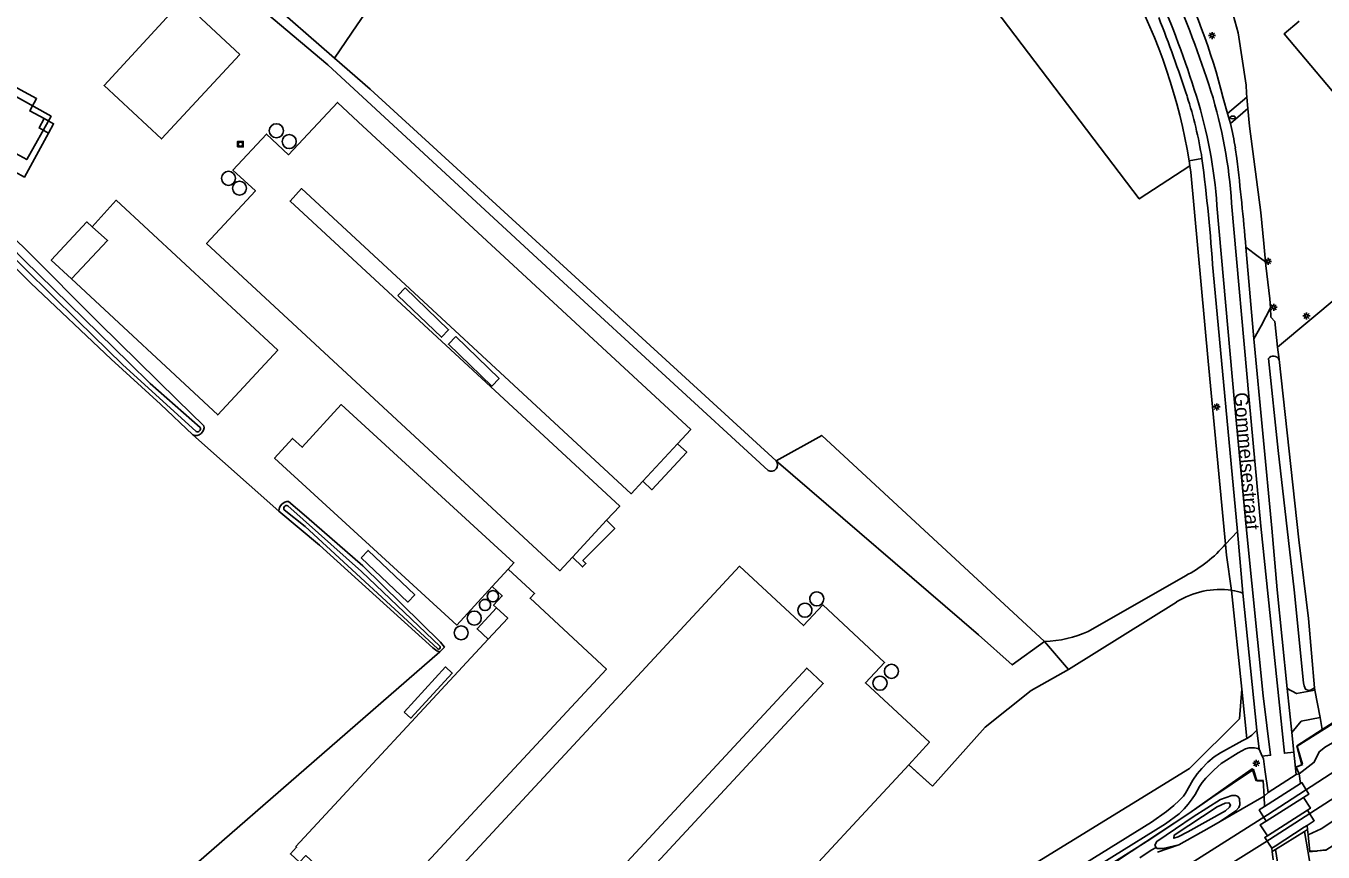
# Model space of a CAD drawing. Extents: x 136000 to 141014, y 402000 to 403500.
# Drawn here: x 140041.4 to 140271.8, y 402706.1 to 402852.9 of the extents above; entities that cross this region are included whole.
import ezdxf

# ---------------------------------------------------------------- set-up
doc = ezdxf.new("R2010")
doc.units = 0
for name, color, linetype in [('gg-afsc-erfafscheiding', 7, 'Continuous'), ('gg-afsc-hekwerk', 7, 'Continuous'), ('gg-anno-openbare ruimte label', 7, 'Continuous'), ('gg-aspt-spoorlijn', 7, 'Continuous'), ('gg-bbg-bijgebouw', 7, 'Continuous'), ('gg-bbg-hoofdgebouw', 7, 'Continuous'), ('gg-bbg-luifel en loopbrug', 7, 'Continuous'), ('gg-bbg-overig bouwwerk', 7, 'Continuous'), ('gg-bbg-tussenscheiding', 7, 'Continuous'), ('gg-knt-BGT kruinlijn', 7, 'Continuous'), ('gg-knt-bronhoudergrens', 7, 'Continuous'), ('gg-knt-verharding', 7, 'Continuous'), ('gg-knt-verharding nz', 7, 'Continuous'), ('gg-kntw-bovenkant insteek waterloop', 7, 'Continuous'), ('gg-kntw-waterlijn', 7, 'Continuous'), ('gt-bbg-plantopografie pand', 7, 'Continuous'), ('gt-grn-groengrens', 7, 'Continuous'), ('gt-grn-groengrens NZ', 7, 'Continuous'), ('gt-grn-weggrens', 7, 'Continuous'), ('gt-symb-brandkraan', 7, 'Continuous'), ('gt-symb-lichtmast', 7, 'Continuous'), ('gt-symb-rioolschacht', 7, 'Continuous'), ('gx-grn-maaiveld', 7, 'Continuous')]:
    doc.layers.add(name, color=color, linetype=linetype)

# ---------------------------------------------------------------- blocks, each defined once
blk = doc.blocks.new('gt0-BR')
at = {"layer": 'gt-symb-brandkraan'}
for centre, radius, start, end in [((-0.24, 0), 0.206, 107.5669, 252.4331), ((0.6, -2.66), 3, 106.892, 107.5669), ((0, -0.69), 0.938, 73.108, 106.892), ((-0.6, -2.66), 3, 72.4331, 73.108), ((0.24, 0), 0.206, 287.567, 72.4331), ((0.6, 2.66), 3, 252.4331, 253.108), ((0, 0.69), 0.938, 253.108, 286.8921), ((-0.6, 2.66), 3, 286.8921, 287.567)]:
    blk.add_arc(centre, radius, start, end, dxfattribs=at)
blk = doc.blocks.new('gt0-LMAST')
at = {"layer": 'gt-symb-lichtmast'}
for p, q in [((-0.18, 0.17), (-0.45, 0.44)), ((0, 0.25), (0, 0.62)), ((0.17, 0.17), (0.44, 0.44)), ((-0.25, 0), (-0.63, 0)), ((-0.18, -0.18), (-0.45, -0.45)), ((0, -0.25), (0, -0.63)), ((0.44, -0.45), (0.17, -0.18)), ((0.25, 0), (0.62, 0))]:
    blk.add_line(p, q, dxfattribs=at)
blk.add_circle((0, 0), 0.25, dxfattribs=at)
blk = doc.blocks.new('gt0-RS')
at = {"layer": 'gt-symb-rioolschacht'}
blk.add_lwpolyline([(-0.5, -0.5), (0.5, -0.5), (0.5, 0.5), (-0.5, 0.5)], close=True, dxfattribs=at)
blk.add_circle((0, 0), 0.375, dxfattribs=at)

msp = doc.modelspace()

# ---------------------------------------------------------------- linework, layer by layer
at = {"layer": 'gg-afsc-erfafscheiding'}
for p, q in [((140262.53, 402801.19), (140262.43, 402802.83)), ((140202.43, 402717.83), (140199.56, 402720.42))]:
    msp.add_line(p, q, dxfattribs=at)
for points in [[(140258.25, 402840.29), (140258.19, 402840.99), (140258.11, 402842.41), (140256.72, 402851.73), (140255.55, 402855.97), (140254.62, 402857.87), (140253.64, 402860.08), (140252.79, 402861.54), (140250.9, 402864.26), (140249.7, 402865.66), (140248.38, 402866.4), (140248.15, 402866.55), (140247.71, 402867.28)], [(140258.44, 402838.28), (140258.73, 402835.15), (140260.73, 402819.77), (140261.26, 402814.28), (140261.59, 402811.01)], [(140174.64, 402775.66), (140210.6, 402744.76), (140216.59, 402739.4), (140222.33, 402743.58)], [(140202.43, 402717.83), (140211.78, 402728.31), (140219.92, 402734.86), (140226.6, 402738.6), (140245.77, 402750.57)]]:
    msp.add_lwpolyline(points, dxfattribs=at)
msp.add_arc((140253.53, 402738.11), 14.69, 82.0987, 121.9164, dxfattribs=at)
at = {"layer": 'gg-afsc-hekwerk'}
for p, q in [((140202.43, 402717.83), (140198.18, 402721.67)), ((140266.99, 402721.26), (140268.22, 402721.72)), ((140259.41, 402720.83), (140260.03, 402718.81)), ((140261.23, 402718.84), (140260.02, 402718.87)), ((140269.52, 402706.33), (140270.73, 402706.28))]:
    msp.add_line(p, q, dxfattribs=at)
for points in [[(140411.45, 402795.69), (140397.23, 402786.65), (140382.93, 402777.38), (140374.55, 402771.95), (140362.75, 402764.3), (140350.26, 402756.22), (140317.14, 402735.26), (140309.24, 402730.17), (140296.32, 402721.85), (140293.65, 402720.09), (140283.32, 402713.53), (140272.31, 402706.48), (140270.76, 402706.39)], [(140268.16, 402721.74), (140267.22, 402724.98), (140281.61, 402734.02), (140299.48, 402745.69), (140309.93, 402752.48), (140328.25, 402764.32), (140333.35, 402767.59)], [(140210.6, 402744.76), (140216.59, 402739.4), (140222.33, 402743.58)], [(140222.33, 402743.58), (140226.6, 402738.6), (140219.92, 402734.86), (140211.78, 402728.31), (140202.43, 402717.83)], [(140226.3, 402699.1), (140241.04, 402708.37), (140247.92, 402712.98), (140255.05, 402718.05), (140259.2, 402720.94), (140259.94, 402718.81)]]:
    msp.add_lwpolyline(points, dxfattribs=at)
at = {"layer": 'gg-aspt-spoorlijn'}
for points in [[(140021.05, 402575.12), (140062.77, 402595.28), (140086.59, 402607.17), (140115.78, 402622.39), (140141.42, 402636.22), (140158.97, 402646.08), (140182.07, 402659.28), (140194.31, 402666.53), (140220.4, 402682.22), (140261.48, 402707.86), (140310.59, 402739.51), (140337.41, 402756.68), (140359.26, 402770.89), (140386.42, 402788.21), (140462.42, 402837.34)], [(139309.13, 402272.12), (139387.29, 402305.74), (139419.65, 402319.8), (139919.67, 402534.58), (139974.77, 402558.45), (140001.23, 402570.35), (140012.04, 402575.09), (140024.68, 402581.07), (140060.93, 402598.57), (140100.23, 402618.51), (140115.24, 402626.43), (140139.48, 402639.63), (140157.4, 402649.6), (140192.29, 402669.74), (140218.01, 402685.18), (140236.57, 402696.72), (140261.92, 402712.73), (140276.43, 402722.16), (140290.06, 402730.74), (140348.36, 402768.37), (140378.07, 402787.34), (140409.94, 402808.02)]]:
    msp.add_lwpolyline(points, dxfattribs=at)
at = {"layer": 'gg-bbg-bijgebouw'}
for p, q in [((140157.12, 402778.71), (140150.94, 402772.03)), ((140138.47, 402758.56), (140144.52, 402765.1))]:
    msp.add_line(p, q, dxfattribs=at)
for points in [[(140079.36, 402847.88), (140069.09, 402857.39), (140055.22, 402842.38), (140065.45, 402832.87), (140079.36, 402847.88)], [(140138.47, 402758.56), (140136.23, 402756.14), (140073.44, 402814.29), (140082.11, 402823.61), (140078.13, 402827.31), (140084.08, 402833.71), (140088.02, 402830.05), (140096.68, 402839.35), (140100.4, 402835.91), (140159.45, 402781.22), (140157.12, 402778.71)], [(140150.94, 402772.03), (140148.88, 402769.81), (140090.33, 402824.03), (140088.29, 402821.83), (140146.84, 402767.61), (140144.52, 402765.1)], [(140053.14, 402817.23), (140057.38, 402821.95), (140086.08, 402795.34), (140075.43, 402783.83), (140049.44, 402807.98)], [(140053.14, 402817.23), (140055.86, 402814.79), (140049.44, 402807.98)], [(140124.16, 402753.32), (140117.91, 402746.49), (140085.53, 402776.15), (140088.72, 402779.63), (140090.43, 402778.07), (140097.38, 402785.67), (140128.04, 402757.55), (140127.02, 402756.44)], [(140127.02, 402756.44), (140131.71, 402752.09), (140130.91, 402751.23), (140144.47, 402738.64), (140103.23, 402694.2), (140091.05, 402705.52), (140089.94, 402704.33), (140088.33, 402705.82), (140089.44, 402707.01), (140089.31, 402707.13), (140123.49, 402743.96)], [(140134.92, 402660.27), (140122.95, 402671.38), (140182.99, 402736.12), (140180.06, 402738.84), (140120.01, 402674.1), (140104.6, 402688.4), (140168.15, 402756.92), (140179.5, 402746.39), (140182.9, 402750.05), (140193.9, 402739.85), (140190.5, 402736.19), (140201.86, 402725.65), (140198.18, 402721.67)], [(140124.16, 402753.32), (140125.98, 402751.66), (140124.44, 402750), (140124.96, 402749.52)], [(140123.49, 402743.96), (140126.94, 402747.68), (140124.96, 402749.52)], [(140138.34, 402657.1), (140164.21, 402684.99), (140164.8, 402684.45), (140175.05, 402695.51), (140174.44, 402696.08), (140198.18, 402721.67)]]:
    msp.add_lwpolyline(points, dxfattribs=at)
at = {"layer": 'gg-bbg-hoofdgebouw'}
for points in [[(140267.53, 402853.77), (140264.88, 402851.51), (140274.38, 402840.3), (140278.75, 402844.03), (140281.29, 402840.91), (140285.49, 402844.44), (140282.62, 402847.98), (140281.84, 402847.33), (140281.22, 402846.81), (140276.46, 402852.41), (140277.07, 402852.93), (140272.65, 402858.12), (140269.67, 402855.58)], [(140044.57, 402836.47), (140042.04, 402837.84), (140043.24, 402840.04), (140038.32, 402842.72), (140036.98, 402840.26)], [(140045.37, 402833.9), (140043.7, 402834.81), (140044.57, 402836.47)], [(140045.37, 402833.9), (140041.08, 402826.08), (140037.67, 402827.95), (140033.29, 402830.36)]]:
    msp.add_lwpolyline(points, dxfattribs=at)
at = {"layer": 'gg-bbg-luifel en loopbrug'}
for points in [[(140045.37, 402833.9), (140046.27, 402835.55), (140044.57, 402836.47)], [(140053.14, 402817.23), (140052.19, 402818.11), (140045.86, 402811.3), (140049.44, 402807.98)]]:
    msp.add_lwpolyline(points, dxfattribs=at)
at = {"layer": 'gg-bbg-overig bouwwerk'}
for points in [[(140107.43, 402805.05), (140115.15, 402797.61), (140116.44, 402798.95), (140108.73, 402806.39), (140107.43, 402805.05)], [(140117.7, 402797.73), (140116.41, 402796.39), (140124.12, 402788.95), (140125.42, 402790.29), (140117.7, 402797.73)], [(140157.12, 402778.71), (140158.74, 402777.22), (140152.57, 402770.53), (140150.94, 402772.03)], [(140138.47, 402758.56), (140140.24, 402756.8), (140140.84, 402757.42), (140140.29, 402757.97), (140145.96, 402763.66), (140144.52, 402765.1)], [(140100.91, 402758.44), (140109.21, 402750.57), (140110.43, 402751.86), (140102.13, 402759.73), (140100.91, 402758.44)], [(140123.49, 402743.96), (140121.5, 402745.78), (140124.96, 402749.52)], [(140108.54, 402731.03), (140109.72, 402729.95), (140117.09, 402737.94), (140115.9, 402739.03), (140108.54, 402731.03)]]:
    msp.add_lwpolyline(points, dxfattribs=at)
for centre, radius, start, end in [((140085.84, 402834.32), 1.25, 0, 180), ((140085.84, 402834.32), 1.25, 180, 0), ((140088.13, 402832.4), 1.25, 0, 180), ((140088.13, 402832.4), 1.25, 180, 0), ((140077.34, 402825.86), 1.25, 0, 180), ((140077.34, 402825.86), 1.25, 180, 0), ((140079.29, 402824.11), 1.25, 0, 180), ((140079.29, 402824.11), 1.25, 180, 0), ((140124.31, 402751.6), 1, 0, 180), ((140124.31, 402751.6), 1, 180, 0), ((140181.85, 402751.13), 1.25, 0.0459, 180.0916), ((140122.91, 402750.04), 1, 0.0573, 180.1145), ((140122.91, 402750.04), 1, 180.1145, 0.0573), ((140179.74, 402749.11), 1.25, 0.0459, 180.0916), ((140179.74, 402749.11), 1.25, 180.0916, 0.0459), ((140181.85, 402751.13), 1.25, 180.0916, 0.0459), ((140121, 402747.72), 1.25, 0, 180), ((140121, 402747.72), 1.25, 180, 0), ((140118.67, 402745.1), 1.25, 0, 180), ((140118.67, 402745.1), 1.25, 180, 0), ((140195.12, 402738.26), 1.25, 0, 180), ((140195.12, 402738.26), 1.25, 180, 0), ((140193.08, 402736.14), 1.25, 0.0459, 180.0916), ((140193.08, 402736.14), 1.25, 180.0916, 0.0459)]:
    msp.add_arc(centre, radius, start, end, dxfattribs=at)
at = {"layer": 'gg-bbg-tussenscheiding'}
msp.add_line((140124.16, 402753.32), (140127.02, 402756.44), dxfattribs=at)
at = {"layer": 'gg-knt-BGT kruinlijn'}
msp.add_line((140246.18, 402707.44), (140242.39, 402706.11), dxfattribs=at)
msp.add_lwpolyline([(140242.16, 402706.97), (140242.29, 402706.8), (140243.37, 402706.78), (140246.18, 402707.44)], dxfattribs=at)
at = {"layer": 'gg-knt-bronhoudergrens'}
for p, q in [((140071, 402780.28), (140086.28, 402766.71)), ((140230.07, 402745.35), (140247.34, 402755.23)), ((140070.25, 402702.88), (140114.86, 402741.75)), ((140261.31, 402716.07), (140253.49, 402711.58))]:
    msp.add_line(p, q, dxfattribs=at)
for points in [[(140263.72, 402795.88), (140291.34, 402818.98), (140325.69, 402777.11)], [(140138.34, 402657.1), (140140.38, 402654.76), (140248.05, 402720.98), (140256.94, 402729.83), (140257.34, 402735.09)]]:
    msp.add_lwpolyline(points, dxfattribs=at)
for centre, radius, start, end in [((140236.87, 402775.81), 23.09, 296.9615, 319.6387), ((140221.77, 402763.88), 20.31, 271.594, 294.1399)]:
    msp.add_arc(centre, radius, start, end, dxfattribs=at)
at = {"layer": 'gg-knt-verharding'}
for p, q in [((140254.84, 402837.37), (140254.05, 402840.12)), ((140258.25, 402840.29), (140254.84, 402837.37)), ((140258.44, 402838.28), (140258.25, 402840.29)), ((140254.84, 402837.37), (140255.35, 402835.59)), ((140258.44, 402838.28), (140255.35, 402835.59)), ((140256.45, 402829.38), (140256.21, 402831.27)), ((140258.08, 402813.61), (140259.52, 402797.32)), ((140252.26, 402809.3), (140256.58, 402763.1)), ((140256.58, 402763.1), (140254.46, 402760.86)), ((140257.56, 402752.17), (140256.58, 402763.1)), ((140257.56, 402752.17), (140260.05, 402727.82)), ((140266.24, 402727.37), (140265.44, 402735.21)), ((140270.36, 402734.91), (140271.26, 402730.05)), ((140266.6, 402723.88), (140266.24, 402727.37)), ((140260.44, 402724.42), (140260.98, 402723.17)), ((140267.01, 402719.91), (140266.6, 402723.88)), ((140267.01, 402719.91), (140267.55, 402720.02)), ((140262.03, 402716.75), (140261.31, 402716.07)), ((140268.51, 402709.81), (140269.04, 402710.14)), ((140269.04, 402710.14), (140268.95, 402710.89)), ((140269.04, 402710.14), (140269.15, 402709.23)), ((140269.75, 402702.6), (140268.51, 402709.81)), ((140262.76, 402706.25), (140262.69, 402706.81)), ((140262.76, 402706.25), (140263.36, 402706.62)), ((140262.76, 402706.25), (140262.95, 402704.75)), ((140263.7, 402704.34), (140263.36, 402706.62))]:
    msp.add_line(p, q, dxfattribs=at)
for points in [[(140096.16, 402847.24), (140100.18, 402853.16), (140114.53, 402874), (140131.28, 402898.73)], [(140258.08, 402813.61), (140260.25, 402811.97), (140261.59, 402811.01)], [(140261.59, 402811.01), (140261.65, 402810.38), (140262.33, 402804.46), (140262.43, 402802.83)], [(140259.52, 402797.32), (140260.79, 402799.63), (140262.43, 402802.83)], [(140409.96, 402798.65), (140402.05, 402793.68), (140360.74, 402767.15), (140359.51, 402765.54), (140357.9, 402764.43), (140355.45, 402763.65), (140326.08, 402744.82), (140308.87, 402734.1), (140306.01, 402732.24), (140304.58, 402730.26), (140303.64, 402729.66), (140301.41, 402729.21), (140289.93, 402722.08), (140286.75, 402719.61), (140284.47, 402718.11), (140282.16, 402716.89), (140274.6, 402712.35), (140271.44, 402710.28), (140269.15, 402709.23)], [(140265.44, 402735.21), (140263.65, 402752.72), (140262.67, 402763.67), (140259.52, 402797.32)], [(140254.46, 402760.86), (140254.65, 402758.91), (140255.55, 402752.65)], [(140265.44, 402735.21), (140267.08, 402734.3), (140270.36, 402734.91)], [(140267.55, 402720.02), (140270.22, 402722.09), (140271.11, 402723.96), (140272.2, 402724.84), (140273.98, 402725.87), (140275.85, 402726.44), (140278.23, 402727.51), (140284.45, 402731.69)], [(140266.24, 402727.37), (140267.92, 402729.43), (140271.26, 402730.05)], [(140132.37, 402646.94), (140141.93, 402652.05), (140162.66, 402663.98), (140194.1, 402682.54), (140220.59, 402698.59), (140241.34, 402711.48), (140243.99, 402713.34), (140245.31, 402714.42), (140246.25, 402715.28), (140246.99, 402716.08), (140247.33, 402716.62), (140248.64, 402718.92), (140249.42, 402720.06), (140250.26, 402721.01), (140251.34, 402722.09), (140252.47, 402723.05), (140253.57, 402723.75), (140257.44, 402725.9), (140258.24, 402726.3)], [(140260.05, 402727.82), (140259.13, 402726.89), (140258.36, 402726.36), (140258.24, 402726.3)], [(140224.71, 402699.33), (140243.78, 402711.14), (140246.21, 402712.96), (140247.1, 402713.8), (140247.81, 402714.63), (140248.55, 402715.62), (140249.07, 402716.39), (140249.83, 402717.78), (140250.3, 402718.49), (140250.97, 402719.3), (140252.45, 402720.78), (140253.68, 402721.9), (140256.73, 402723.79), (140257.99, 402724.5), (140258.64, 402724.65), (140258.79, 402724.69), (140259.62, 402724.66), (140260.21, 402724.57), (140260.44, 402724.42)], [(140260.98, 402723.17), (140261.19, 402722.69), (140261.46, 402720.79), (140262.03, 402716.75)], [(140268.95, 402710.89), (140268.42, 402710.54), (140263.29, 402707.2), (140262.69, 402706.81)]]:
    msp.add_lwpolyline(points, dxfattribs=at)
for centre, radius, start, end in [((140145.83, 402813.17), 111.52, 13.9852, 27.2068), ((140013.92, 402764.49), 245.74, 18.0011, 21.4718), ((140179.03, 402818.12), 72.14, 8.983, 18.0128), ((140179.66, 402818.26), 77.65, 9.6452, 12.8929), ((139914.37, 402786.18), 338.68, 3.9135, 7.3286), ((139915.58, 402786.3), 343.58, 4.5599, 7.203), ((140254.19, 402742.61), 10.13, 70.5503, 82.2643)]:
    msp.add_arc(centre, radius, start, end, dxfattribs=at)
at = {"layer": 'gg-knt-verharding nz'}
msp.add_line((140260.44, 402724.42), (140260.05, 402727.82), dxfattribs=at)
for points in [[(140252.94, 402821.04), (140256.06, 402786.01), (140258.14, 402763.94), (140261.13, 402733.93), (140262.46, 402723.36), (140260.98, 402723.17)], [(140255.53, 402821.44), (140258.65, 402786.49), (140260.73, 402764.07), (140264.92, 402723.71), (140266.6, 402723.88)]]:
    msp.add_lwpolyline(points, dxfattribs=at)
for centre, radius, start, end in [((140051.45, 402777.32), 210.4, 17.7199, 23.2209), ((140066.65, 402783.41), 191.34, 17.3383, 23.3088), ((140172.14, 402816.44), 83.54, 3.4319, 17.3585), ((140167.67, 402815.05), 85.49, 4.0149, 17.2715)]:
    msp.add_arc(centre, radius, start, end, dxfattribs=at)
at = {"layer": 'gg-kntw-bovenkant insteek waterloop'}
msp.add_line((140096.16, 402847.24), (140045.34, 402891.64), dxfattribs=at)
for points in [[(140044.19, 402888.83), (140094.96, 402846.05), (140136.88, 402807.33), (140173.19, 402773.93)], [(140174.64, 402775.66), (140102.52, 402841.68), (140096.16, 402847.24)], [(140016.66, 402838.79), (140017.21, 402837.87), (140018.65, 402836.34), (140032.24, 402821.96), (140041.31, 402813.21), (140054.35, 402800.1), (140068.23, 402786.51), (140072.98, 402781.9)], [(140071, 402780.28), (140065.25, 402785.72), (140056.51, 402793.71), (140042.21, 402807.26), (140026.86, 402822.58), (140015.55, 402834.49), (140014.55, 402835.61)], [(140263.72, 402795.88), (140263.21, 402800.43), (140262.53, 402801.19)], [(140270.29, 402735.32), (140269.71, 402734.95), (140269.21, 402734.87), (140268.65, 402735.1), (140268.42, 402735.67), (140268.32, 402736.24), (140266.69, 402752.71), (140263.82, 402777.49), (140262.11, 402793.84)], [(140270.29, 402735.32), (140269.19, 402747.65), (140267.52, 402761.62), (140263.97, 402793.64)], [(140088.02, 402768.44), (140091.21, 402765.7), (140101.21, 402756.99), (140114.98, 402743.45), (140115.69, 402742.54), (140115.29, 402742.12), (140114.86, 402741.75)], [(140114.86, 402741.75), (140114.37, 402741.9), (140113.64, 402742.45), (140093.49, 402760.65), (140086.28, 402766.71)], [(140242.16, 402706.97), (140241.88, 402707.34), (140242.24, 402708.03), (140245.59, 402710.28), (140248.69, 402712.38), (140253.6, 402715.51), (140255.59, 402716.18), (140256.24, 402716.18), (140256.57, 402716.05), (140256.95, 402715.65), (140256.99, 402714.52), (140256.81, 402714.07), (140256.28, 402713.49), (140253.49, 402711.58)], [(140246.18, 402707.44), (140251.58, 402710.43), (140253.49, 402711.58)]]:
    msp.add_lwpolyline(points, dxfattribs=at)
for centre, radius, start, end in [((140262.98, 402793.2), 1.08, 24.1866, 143.9822), ((140071.55, 402781.62), 1.45, 247.606, 10.9791), ((140173.73, 402774.95), 1.15, 242.262, 37.7692), ((140087.96, 402766.76), 1.67, 87.6559, 181.9146)]:
    msp.add_arc(centre, radius, start, end, dxfattribs=at)
at = {"layer": 'gg-kntw-waterlijn'}
for points in [[(140071.61, 402780.87), (140058.51, 402792.78), (140050.55, 402800.51), (140031.78, 402818.99), (140014.09, 402836.95), (140013.68, 402837.35), (140013.79, 402837.87), (140014.18, 402838.29), (140014.95, 402837.98), (140015.15, 402837.79), (140040.96, 402811.39), (140059.69, 402793.07), (140063.43, 402789.4), (140072.32, 402781.59)], [(140087.85, 402767.68), (140100.95, 402755.99), (140114.96, 402742.65)], [(140114.45, 402742.29), (140090.93, 402763.99), (140087.21, 402766.94)], [(140254.42, 402714.84), (140255.07, 402714.91), (140255.33, 402714.55), (140255.2, 402714.1), (140254.46, 402713.46), (140247.78, 402709.73), (140246.03, 402708.84), (140245.26, 402708.6), (140245.36, 402709.17), (140252.99, 402714.2), (140254.42, 402714.84)]]:
    msp.add_lwpolyline(points, dxfattribs=at)
for centre, radius, start, end in [((140071.83, 402781.36), 0.538, 245.5864, 25.3765), ((140087.67, 402767.19), 0.523, 69.3702, 208.8069), ((140114.66, 402742.52), 0.322, 227.6897, 23.6821)]:
    msp.add_arc(centre, radius, start, end, dxfattribs=at)
at = {"layer": 'gt-bbg-plantopografie pand'}
msp.add_lwpolyline([(140034.77, 402836.38), (140037.65, 402841.49), (140045.83, 402836.88), (140041.49, 402829.18), (140039.56, 402830.27), (140037.31, 402826.27), (140032.26, 402829.11), (140035.98, 402835.71), (140034.77, 402836.38)], dxfattribs=at)
at = {"layer": 'gt-grn-groengrens'}
for p, q in [((140250.28, 402829.38), (140248.01, 402828.99)), ((140248.01, 402828.99), (140248.15, 402828.05)), ((140257.34, 402735.09), (140255.55, 402752.65)), ((140270.29, 402735.32), (140270.36, 402734.91)), ((140258.24, 402726.3), (140257.34, 402735.09)), ((140271.66, 402727.91), (140281.29, 402734.11)), ((140271.26, 402730.05), (140271.66, 402727.91)), ((140199.56, 402720.42), (140198.18, 402721.67))]:
    msp.add_line(p, q, dxfattribs=at)
for points in [[(140153.36, 402935.17), (140239.13, 402822.2), (140248.15, 402828.05)], [(140254.46, 402760.86), (140251.39, 402793.36), (140248.31, 402826.98), (140248.15, 402828.05)], [(140174.64, 402775.66), (140182.73, 402780.17), (140222.33, 402743.58)], [(140267.55, 402720.02), (140267.04, 402721.24), (140268.01, 402721.66), (140267.16, 402725), (140271.66, 402727.91)], [(140261.31, 402716.07), (140261.15, 402718.8), (140260.03, 402718.81), (140259.41, 402720.83), (140252.06, 402715.81), (140247.92, 402712.98), (140232.69, 402702.92), (140228.51, 402700.29)], [(140272.23, 402706.54), (140269.46, 402706.18), (140269.15, 402709.23)], [(140242.16, 402706.97), (140241.28, 402706.47), (140239.27, 402705.1)]]:
    msp.add_lwpolyline(points, dxfattribs=at)
msp.add_arc((140147.87, 402812.59), 101.47, 9.3, 28.0189, dxfattribs=at)
at = {"layer": 'gt-grn-groengrens NZ'}
msp.add_line((140263.97, 402793.64), (140263.72, 402795.88), dxfattribs=at)
at = {"layer": 'gt-grn-weggrens'}
for p, q in [((140262.03, 402716.75), (140267.01, 402719.91)), ((140263.36, 402706.62), (140268.51, 402709.81))]:
    msp.add_line(p, q, dxfattribs=at)
at = {"layer": 'gx-grn-maaiveld'}
for p, q in [((140267.55, 402720.02), (140267.81, 402718.32)), ((140261.39, 402714.24), (140267.81, 402718.32)), ((140261.39, 402714.24), (140261.31, 402716.07)), ((140268.33, 402715.86), (140261.69, 402711.65)), ((140261.9, 402709.05), (140269.01, 402713.57))]:
    msp.add_line(p, q, dxfattribs=at)
for points in [[(140268.33, 402715.86), (140269.28, 402716.46), (140268.11, 402718.38), (140268.05, 402718.48), (140267.81, 402718.32)], [(140269.01, 402713.57), (140269.55, 402713.92), (140268.33, 402715.86)], [(140261.69, 402711.65), (140260.51, 402713.55), (140260.45, 402713.64), (140261.39, 402714.24)], [(140268.95, 402710.89), (140270.23, 402711.71), (140269.07, 402713.47), (140269.01, 402713.57)], [(140261.9, 402709.05), (140260.65, 402710.99), (140261.69, 402711.65)], [(140261.9, 402709.05), (140261.44, 402708.76), (140262.69, 402706.81)]]:
    msp.add_lwpolyline(points, dxfattribs=at)

# ---------------------------------------------------------------- block references
at = {"layer": 'gt-symb-brandkraan'}
msp.add_blockref('gt0-BR', (140255.76, 402836.68), dxfattribs=at)
at = {"layer": 'gt-symb-lichtmast'}
for p in [(140252.07, 402851.23), (140262.04, 402811.1), (140263.03, 402802.96), (140268.86, 402801.4), (140252.9, 402785.24), (140259.94, 402721.93)]:
    msp.add_blockref('gt0-LMAST', p, dxfattribs=at)
at = {"layer": 'gt-symb-rioolschacht'}
msp.add_blockref('gt0-RS', (140079.45, 402831.93), dxfattribs=at)

# ---------------------------------------------------------------- texts
at = {"layer": 'gg-anno-openbare ruimte label'}
msp.add_text('Gommelsestraat', height=2.5, rotation=274.9, dxfattribs=at).set_placement((140255.98, 402787.73))

doc.saveas('drawing.dxf')
